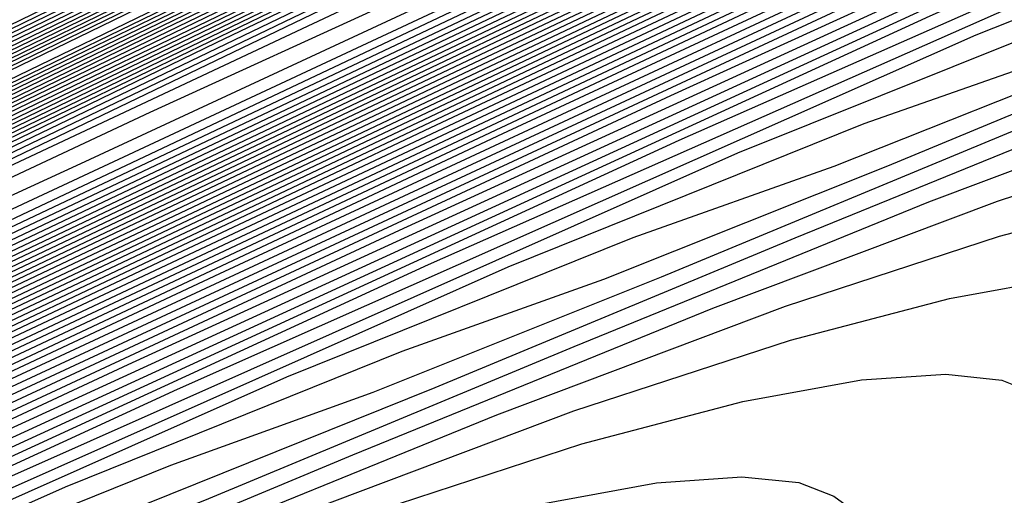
# Model space of a CAD drawing. Extents: x 3249832 to 3255657, y 13789405 to 13793316.
# Tile 497 of 656: x 3254740.59 to 3254744.72, y 13790597.95 to 13790599.95. Entities that reach past the tile are written whole.
import ezdxf

# ---------------------------------------------------------------- set-up
doc = ezdxf.new("R2010")
doc.units = 0
doc.header["$LTSCALE"] = 100
doc.header["$MEASUREMENT"] = 0
for name, color, linetype in [('GRATIO_CON', 10, 'CONTINUOUS'), ('GRATIO_ICON', 7, 'CONTINUOUS'), ('TARGETS_EAST', 7, 'CONTINUOUS')]:
    doc.layers.add(name, color=color, linetype=linetype)

# ---------------------------------------------------------------- blocks, each defined once
blk = doc.blocks.new('Gratio_032316_contours')
at = {"layer": 'GRATIO_CON', "color": 1, "linetype": 'Continuous', "flags": 128}
for points in [[(3254642.139, 13790551.7053), (3254660.6124, 13790560.6687), (3254682.3072, 13790571.2723), (3254700.7352, 13790580.305), (3254711.0317, 13790585.3564), (3254714.825, 13790587.2199), (3254715.3665, 13790587.4896), (3254715.3659, 13790587.4937), (3254715.3657, 13790587.4969), (3254715.3666, 13790587.4975), (3254715.9081, 13790587.7572), (3254719.6861, 13790589.589), (3254729.9352, 13790594.5687), (3254748.2689, 13790603.4881), (3254769.8147, 13790614.0012), (3254788.079, 13790622.9777)], [(3254643.9573, 13790552.6097), (3254661.9705, 13790561.3498), (3254683.1246, 13790571.6892), (3254701.0934, 13790580.4969), (3254711.1333, 13790585.4226), (3254714.8321, 13790587.2398), (3254715.3601, 13790587.5029), (3254715.3596, 13790587.5069), (3254715.3595, 13790587.5098), (3254715.3603, 13790587.5104), (3254715.8805, 13790587.7597), (3254719.5093, 13790589.5191), (3254729.3537, 13790594.3022), (3254746.9632, 13790602.8693), (3254767.6581, 13790612.9672), (3254785.2011, 13790621.5892)], [(3254645.7757, 13790553.5142), (3254663.3285, 13790562.0309), (3254683.9419, 13790572.1067), (3254701.4513, 13790580.6909), (3254711.2342, 13790585.4933), (3254714.8385, 13790587.2659), (3254715.3542, 13790587.5212), (3254715.853, 13790587.7617), (3254719.3325, 13790589.4492), (3254728.7721, 13790594.0356), (3254745.6576, 13790602.2505), (3254765.5015, 13790611.9331), (3254782.3232, 13790620.2006)], [(3254647.5941, 13790554.4186), (3254664.6865, 13790562.712), (3254684.7593, 13790572.5235), (3254701.8095, 13790580.8826), (3254711.336, 13790585.5591), (3254714.8458, 13790587.2852), (3254715.348, 13790587.5339), (3254715.8254, 13790587.7641), (3254719.1557, 13790589.3793), (3254728.1905, 13790593.7691), (3254744.3519, 13790601.6317), (3254763.3449, 13790610.8991), (3254779.4453, 13790618.8121)], [(3254651.2308, 13790556.2274), (3254667.4026, 13790564.0741), (3254686.3942, 13790573.3572), (3254702.526, 13790581.266), (3254711.5395, 13790585.6907), (3254714.8603, 13790587.3239), (3254715.3355, 13790587.5594), (3254715.7702, 13790587.7691), (3254718.8022, 13790589.2396), (3254727.0274, 13790593.236), (3254741.7406, 13790600.3941), (3254759.0318, 13790608.8311), (3254773.6894, 13790616.035)], [(3254653.0492, 13790557.1319), (3254668.7606, 13790564.7552), (3254687.2116, 13790573.774), (3254702.8843, 13790581.4577), (3254711.6412, 13790585.7564), (3254714.8676, 13790587.3433), (3254715.3293, 13790587.5721), (3254715.7426, 13790587.7716), (3254718.6254, 13790589.1697), (3254726.4458, 13790592.9695), (3254740.435, 13790599.7753), (3254756.8752, 13790607.7971), (3254770.8115, 13790614.6465), (3254778.5294, 13790618.5309)], [(3254646.2517, 13790553.9528), (3254654.8675, 13790558.0363), (3254670.1186, 13790565.4362), (3254688.0291, 13790574.1908), (3254703.2426, 13790581.6494), (3254711.743, 13790585.8222), (3254714.8749, 13790587.3627), (3254715.3231, 13790587.5848), (3254715.7151, 13790587.774), (3254718.4486, 13790589.0998), (3254725.8643, 13790592.703), (3254739.1294, 13790599.1565), (3254754.7186, 13790606.7631), (3254767.9336, 13790613.258), (3254775.252, 13790616.9413)], [(3254648.3232, 13790554.9771), (3254656.6859, 13790558.9407), (3254671.4766, 13790566.1173), (3254688.8465, 13790574.6076), (3254703.6008, 13790581.8411), (3254711.8447, 13790585.888), (3254714.8821, 13790587.382), (3254715.3169, 13790587.5976), (3254715.6875, 13790587.7765), (3254718.2718, 13790589.03), (3254725.2827, 13790592.4364), (3254737.8237, 13790598.5377), (3254752.562, 13790605.7291), (3254765.0557, 13790611.8694), (3254771.9746, 13790615.3518)], [(3254652.466, 13790557.0257), (3254660.3226, 13790560.7496), (3254674.1927, 13790567.4794), (3254690.4813, 13790575.4413), (3254704.3173, 13790582.2246), (3254712.0482, 13790586.0196), (3254714.8967, 13790587.4207), (3254715.3044, 13790587.623), (3254715.6323, 13790587.7815), (3254717.9183, 13790588.8903), (3254724.1196, 13790591.9033), (3254735.2124, 13790597.3001), (3254748.2489, 13790603.6611), (3254759.2998, 13790609.0924), (3254765.4198, 13790612.1726), (3254767.5973, 13790613.3706), (3254767.8046, 13790613.628), (3254767.8447, 13790613.807), (3254768.8446, 13790614.4523), (3254771.7623, 13790616.0293)], [(3254651.241, 13790556.5836), (3254654.5375, 13790558.0501), (3254662.141, 13790561.654), (3254675.5507, 13790568.1605), (3254691.2988, 13790575.8581), (3254704.6756, 13790582.4163), (3254712.1499, 13790586.0854), (3254714.904, 13790587.4401), (3254715.2982, 13790587.6357), (3254715.6047, 13790587.7839), (3254717.7415, 13790588.8204), (3254723.538, 13790591.6368), (3254733.9068, 13790596.6813), (3254746.0923, 13790602.627), (3254756.4219, 13790607.7038), (3254762.1424, 13790610.583), (3254764.1778, 13790611.7028), (3254764.3715, 13790611.9434), (3254764.4337, 13790612.1232), (3254765.5415, 13790612.8137), (3254768.7386, 13790614.5249), (3254774.566, 13790617.5186)]]:
    blk.add_lwpolyline(points, dxfattribs=at)
at = {"layer": 'GRATIO_CON', "color": 5, "linetype": 'Continuous', "flags": 128}
for points in [[(3254645.4599, 13790553.036), (3254663.069, 13790561.7623), (3254683.7862, 13790571.9554), (3254701.3959, 13790580.5965), (3254711.2365, 13790585.4241), (3254714.8618, 13790587.205), (3254715.3792, 13790587.4629), (3254715.3785, 13790587.4674), (3254715.3782, 13790587.4709), (3254715.379, 13790587.4719), (3254715.9133, 13790587.7279), (3254719.64, 13790589.5343), (3254729.7495, 13790594.4457), (3254747.8375, 13790603.2357), (3254769.1201, 13790613.5531), (3254787.2186, 13790622.2657)], [(3254649.9599, 13790555.2348), (3254666.4373, 13790563.4004), (3254685.823, 13790572.9383), (3254702.301, 13790581.0241), (3254711.5092, 13790585.5415), (3254714.9015, 13790587.208), (3254715.3856, 13790587.4496), (3254715.3848, 13790587.4542), (3254715.3844, 13790587.458), (3254715.3852, 13790587.4591), (3254715.9013, 13790587.7061), (3254719.4996, 13790589.4499), (3254729.2606, 13790594.1916), (3254746.7248, 13790602.6782), (3254767.2733, 13790612.6396), (3254784.7474, 13790621.0516)], [(3254645.8078, 13790553.0477), (3254654.4599, 13790557.4337), (3254669.8056, 13790565.0385), (3254687.8597, 13790573.9222), (3254703.2055, 13790581.4548), (3254711.7805, 13790585.6657), (3254714.9395, 13790587.2206), (3254715.3915, 13790587.4448), (3254715.8892, 13790587.6839), (3254719.3592, 13790589.3654), (3254728.7717, 13790593.9374), (3254745.612, 13790602.1206), (3254765.4264, 13790611.7261), (3254782.2763, 13790619.8376)], [(3254650.9146, 13790555.5543), (3254658.9599, 13790559.6325), (3254673.1739, 13790566.6765), (3254689.8966, 13790574.9051), (3254704.1107, 13790581.8824), (3254712.0533, 13790585.783), (3254714.9794, 13790587.2235), (3254715.3982, 13790587.4313), (3254715.8776, 13790587.6614), (3254719.2191, 13790589.2805), (3254728.2829, 13790593.683), (3254744.4993, 13790601.563), (3254763.5796, 13790610.8126), (3254779.8051, 13790618.6235)], [(3254649.0895, 13790554.2614), (3254654.3182, 13790556.9458), (3254657.5919, 13790558.6919), (3254661.1283, 13790560.5677), (3254667.9599, 13790564.0302), (3254679.9106, 13790569.9526), (3254693.9704, 13790576.8709), (3254705.921, 13790582.737), (3254712.5988, 13790586.0165), (3254715.0585, 13790587.2285), (3254715.4093, 13790587.4057), (3254715.4091, 13790587.4086), (3254715.4097, 13790587.4091), (3254715.4114, 13790587.4072), (3254715.8544, 13790587.617), (3254718.939, 13790589.1106), (3254727.3053, 13790593.1741), (3254742.2739, 13790600.4477), (3254759.8859, 13790608.9855), (3254774.8628, 13790616.1954)], [(3254652.9316, 13790556.1611), (3254659.0279, 13790559.2737), (3254662.7531, 13790561.2358), (3254666.2352, 13790563.0744), (3254672.4599, 13790566.2291), (3254683.2789, 13790571.5906), (3254696.0073, 13790577.8537), (3254706.8262, 13790583.1644), (3254712.8717, 13790586.1333), (3254715.0984, 13790587.2306), (3254715.416, 13790587.3911), (3254715.416, 13790587.3939), (3254715.4167, 13790587.3946), (3254715.4184, 13790587.393), (3254715.843, 13790587.5942), (3254718.799, 13790589.0255), (3254726.8166, 13790592.9197), (3254741.1612, 13790599.8901), (3254758.039, 13790608.072), (3254772.3917, 13790614.9813)], [(3254648.5889, 13790553.912), (3254656.7738, 13790558.0608), (3254663.7375, 13790561.6017), (3254667.9142, 13790563.7796), (3254671.342, 13790565.581), (3254676.9599, 13790568.4279), (3254686.6472, 13790573.2286), (3254698.0442, 13790578.8366), (3254707.7315, 13790583.5918), (3254713.1445, 13790586.2502), (3254715.1383, 13790587.2327), (3254715.4228, 13790587.3765), (3254715.4229, 13790587.3793), (3254715.4236, 13790587.3802), (3254715.4253, 13790587.3788), (3254715.8315, 13790587.5713), (3254718.659, 13790588.9404), (3254726.3278, 13790592.6653), (3254740.0485, 13790599.3324), (3254756.1922, 13790607.1585), (3254769.9205, 13790613.7673), (3254777.6832, 13790617.4194)], [(3254651.4104, 13790555.3035), (3254660.616, 13790559.9605), (3254668.4472, 13790563.9297), (3254673.0754, 13790566.3235), (3254676.4489, 13790568.0877), (3254681.4599, 13790570.6267), (3254690.0155, 13790574.8666), (3254700.0811, 13790579.8195), (3254708.6367, 13790584.0191), (3254713.4173, 13790586.367), (3254715.1783, 13790587.2348), (3254715.4296, 13790587.362), (3254715.4297, 13790587.3647), (3254715.4306, 13790587.3657), (3254715.4323, 13790587.3646), (3254715.8201, 13790587.5485), (3254718.5189, 13790588.8554), (3254725.8391, 13790592.4108), (3254738.9357, 13790598.7748), (3254754.3453, 13790606.2449), (3254767.4494, 13790612.5532), (3254774.8722, 13790616.0455)], [(3254647.5106, 13790553.2224), (3254657.0534, 13790558.0863), (3254668.3003, 13790563.7598), (3254677.8665, 13790568.5857), (3254683.3978, 13790571.4112), (3254686.6626, 13790573.101), (3254690.46, 13790575.0244), (3254696.7522, 13790578.1426), (3254704.1549, 13790581.7852), (3254710.4471, 13790584.8739), (3254713.963, 13790586.6006), (3254715.2582, 13790587.2389), (3254715.4431, 13790587.3328), (3254715.4435, 13790587.3354), (3254715.4445, 13790587.3367), (3254715.4462, 13790587.3361), (3254715.7971, 13790587.5028), (3254718.2389, 13790588.6852), (3254724.8615, 13790591.9019), (3254736.7103, 13790597.6595), (3254750.6516, 13790604.4179), (3254762.5071, 13790610.1251), (3254769.2501, 13790613.2977), (3254772.4608, 13790614.7267)], [(3254691.7695, 13790575.6077), (3254694.96, 13790577.2233), (3254700.1205, 13790579.7806), (3254706.1918, 13790582.7681), (3254711.3523, 13790585.3012), (3254714.2359, 13790586.7174), (3254715.2981, 13790587.241), (3254715.4499, 13790587.3183), (3254715.4504, 13790587.3208), (3254715.4515, 13790587.3223), (3254715.4532, 13790587.3219), (3254715.7857, 13790587.4799), (3254718.0989, 13790588.6002), (3254724.3728, 13790591.6475), (3254735.5976, 13790597.1019), (3254748.8048, 13790603.5044), (3254760.036, 13790608.911), (3254766.439, 13790611.9238), (3254769.587, 13790613.3281), (3254772.1591, 13790614.4553)], [(3254687.2858, 13790573.2417), (3254693.7202, 13790576.4989), (3254696.8763, 13790578.1144), (3254699.46, 13790579.4221), (3254703.4888, 13790581.4187), (3254708.2287, 13790583.751), (3254712.2575, 13790585.7286), (3254714.5087, 13790586.8342), (3254715.338, 13790587.2431), (3254715.4567, 13790587.3037), (3254715.4573, 13790587.3062), (3254715.4584, 13790587.3078), (3254715.4602, 13790587.3077), (3254715.7742, 13790587.4571), (3254717.9589, 13790588.5151), (3254723.884, 13790591.393), (3254734.4849, 13790596.5443), (3254746.9579, 13790602.5908), (3254757.5648, 13790607.6969), (3254763.628, 13790610.5499), (3254766.7132, 13790611.9296), (3254769.4468, 13790613.139), (3254773.8018, 13790615.1582)], [(3254691.9954, 13790575.5697), (3254698.8813, 13790579.0427), (3254701.9832, 13790580.621), (3254703.96, 13790581.621), (3254706.8571, 13790583.0567), (3254710.2655, 13790584.7338), (3254713.1627, 13790586.1559), (3254714.7816, 13790586.951), (3254715.378, 13790587.2452), (3254715.4634, 13790587.2891), (3254715.4641, 13790587.2915), (3254715.4654, 13790587.2933), (3254715.4671, 13790587.2935), (3254715.7628, 13790587.4342), (3254717.8189, 13790588.43), (3254723.3953, 13790591.1386), (3254733.3722, 13790595.9866), (3254745.1111, 13790601.6773), (3254755.0937, 13790606.4829), (3254760.817, 13790609.176), (3254763.8393, 13790610.531), (3254766.7345, 13790611.8227), (3254771.4153, 13790614)], [(3254687.5111, 13790573.2582), (3254701.4147, 13790580.2257), (3254709.2037, 13790584.1304), (3254712.1969, 13790585.6344), (3254712.96, 13790586.0188), (3254713.5937, 13790586.3332), (3254714.3394, 13790586.7008), (3254714.9737, 13790587.0132), (3254715.3288, 13790587.1891), (3254715.4606, 13790587.2552), (3254715.4811, 13790587.2651), (3254715.7399, 13790587.3885), (3254717.5388, 13790588.2599), (3254722.4177, 13790590.6297), (3254731.1468, 13790594.8713), (3254741.4174, 13790599.8502), (3254750.1514, 13790604.0547), (3254755.1949, 13790606.4282), (3254758.0917, 13790607.7338), (3254761.31, 13790609.19), (3254766.6422, 13790611.6836), (3254773.1773, 13790614.7751)], [(3254650.9017, 13790554.6653), (3254658.8371, 13790558.7771), (3254673.0892, 13790565.9887), (3254689.8746, 13790574.4203), (3254704.1484, 13790581.5711), (3254712.1263, 13790585.5666), (3254715.0665, 13790587.04), (3254715.4881, 13790587.251), (3254715.7284, 13790587.3657), (3254717.3988, 13790588.1749), (3254721.929, 13790590.3752), (3254730.0341, 13790594.3137), (3254739.5705, 13790598.9367), (3254747.6802, 13790602.8407), (3254752.3838, 13790605.0543), (3254755.2179, 13790606.3353), (3254758.5977, 13790607.8737), (3254764.2556, 13790610.5253), (3254771.1907, 13790613.8082)], [(3254652.1037, 13790555.2502), (3254659.8925, 13790559.2859), (3254673.8812, 13790566.3638), (3254690.3563, 13790574.639), (3254704.3657, 13790581.6567), (3254712.195, 13790585.5772), (3254715.0794, 13790587.0229), (3254715.4916, 13790587.2315), (3254715.4923, 13790587.2341), (3254715.4936, 13790587.2363), (3254715.4952, 13790587.2371), (3254715.717, 13790587.343), (3254717.2588, 13790588.0898), (3254721.4402, 13790590.1208), (3254728.9214, 13790593.7561), (3254737.7237, 13790598.0232), (3254745.2091, 13790601.6266), (3254749.5728, 13790603.6804), (3254752.344, 13790604.9367), (3254755.8855, 13790606.5574), (3254761.8691, 13790609.3671), (3254769.2041, 13790612.8413), (3254776.1088, 13790616.118)], [(3254650.5295, 13790554.2765), (3254653.3056, 13790555.8352), (3254660.9478, 13790559.7949), (3254674.6731, 13790566.7396), (3254690.838, 13790574.8591), (3254704.5835, 13790581.7451), (3254712.2651, 13790585.5926), (3254715.0949, 13790587.012), (3254715.4992, 13790587.2173), (3254715.4997, 13790587.2202), (3254715.5008, 13790587.2224), (3254715.5022, 13790587.2231), (3254715.7056, 13790587.3202), (3254717.1188, 13790588.0047), (3254720.9515, 13790589.8664), (3254727.8087, 13790593.1984), (3254735.8769, 13790597.1097), (3254742.7379, 13790600.4126), (3254746.7617, 13790602.3065), (3254749.4702, 13790603.5381), (3254753.1732, 13790605.2411), (3254759.4825, 13790608.2089), (3254767.2174, 13790611.8744), (3254774.4989, 13790615.3301)], [(3254653.0399, 13790555.5064), (3254655.7096, 13790557.0052), (3254663.0585, 13790560.8129), (3254676.257, 13790567.4911), (3254691.8012, 13790575.2992), (3254705.0188, 13790581.9215), (3254712.405, 13790585.6223), (3254715.1255, 13790586.9884), (3254715.5137, 13790587.187), (3254715.5139, 13790587.1907), (3254715.5149, 13790587.1935), (3254715.5162, 13790587.1948), (3254715.6827, 13790587.2745), (3254716.8387, 13790587.8346), (3254719.9739, 13790589.3575), (3254725.5832, 13790592.0832), (3254732.1832, 13790595.2826), (3254737.7956, 13790597.9844), (3254741.1396, 13790599.5586), (3254743.7225, 13790600.741), (3254747.7487, 13790602.6085), (3254754.7095, 13790605.8925), (3254763.2441, 13790609.9406), (3254771.2789, 13790613.7544)], [(3254692.2829, 13790575.5193), (3254705.2366, 13790582.0098), (3254712.4751, 13790585.6374), (3254715.1409, 13790586.9771), (3254715.5211, 13790587.1724), (3254715.5211, 13790587.1764), (3254715.522, 13790587.1793), (3254715.5233, 13790587.1807), (3254715.6712, 13790587.2517), (3254716.6987, 13790587.7496), (3254719.4852, 13790589.103), (3254724.4705, 13790591.5255), (3254730.3363, 13790594.3691), (3254735.3245, 13790596.7704), (3254738.3286, 13790598.1847), (3254740.8487, 13790599.3424), (3254745.0364, 13790601.2922), (3254752.3229, 13790604.7343), (3254761.2575, 13790608.9736), (3254769.6689, 13790612.9665), (3254775.8378, 13790615.8811)], [(3254677.8408, 13790568.2426), (3254692.7645, 13790575.7394), (3254705.4543, 13790582.0981), (3254712.5451, 13790585.6526), (3254715.1564, 13790586.9658), (3254715.5285, 13790587.1578), (3254715.5284, 13790587.1621), (3254715.5291, 13790587.1652), (3254715.5303, 13790587.1667), (3254715.6598, 13790587.2289), (3254716.5587, 13790587.6645), (3254718.9964, 13790588.8486), (3254723.3578, 13790590.9679), (3254728.4895, 13790593.4556), (3254732.8533, 13790595.5563), (3254735.5176, 13790596.8108), (3254737.9749, 13790597.9438), (3254742.3242, 13790599.9759), (3254749.9364, 13790603.5761), (3254759.2708, 13790608.0067), (3254768.0589, 13790612.1786), (3254774.5039, 13790615.224)], [(3254678.6327, 13790568.6184), (3254693.2462, 13790575.9595), (3254705.672, 13790582.1864), (3254712.6152, 13790585.6677), (3254715.1718, 13790586.9544), (3254715.5359, 13790587.1432), (3254715.5356, 13790587.1479), (3254715.5363, 13790587.151), (3254715.5373, 13790587.1526), (3254715.6484, 13790587.2061), (3254716.4187, 13790587.5794), (3254718.5077, 13790588.5941), (3254722.2451, 13790590.4102), (3254726.6426, 13790592.542), (3254730.3822, 13790594.3422), (3254732.7065, 13790595.4369), (3254735.101, 13790596.5452), (3254739.6119, 13790598.6596), (3254747.5498, 13790602.4179), (3254757.2842, 13790607.0398), (3254766.4489, 13790611.3907), (3254773.17, 13790614.5669)], [(3254680.2165, 13790569.3699), (3254694.2095, 13790576.3997), (3254706.1075, 13790582.363), (3254712.7553, 13790585.698), (3254715.2027, 13790586.9318), (3254715.5507, 13790587.114), (3254715.5501, 13790587.1193), (3254715.5505, 13790587.1228), (3254715.5514, 13790587.1245), (3254715.6255, 13790587.1605), (3254716.1386, 13790587.4093), (3254717.5302, 13790588.0852), (3254720.0197, 13790589.295), (3254722.9489, 13790590.715), (3254725.4399, 13790591.9141), (3254727.0844, 13790592.6891), (3254729.3534, 13790593.7481), (3254734.1874, 13790596.027), (3254742.7767, 13790600.1014), (3254753.3109, 13790605.106), (3254763.2289, 13790609.8149), (3254770.5022, 13790613.2526), (3254775.2309, 13790615.445)], [(3254681.0084, 13790569.7457), (3254694.6911, 13790576.6198), (3254706.3252, 13790582.4514), (3254712.8253, 13790585.7131), (3254715.2181, 13790586.9205), (3254715.5581, 13790587.0994), (3254715.5573, 13790587.105), (3254715.5577, 13790587.1086), (3254715.5585, 13790587.1105), (3254715.614, 13790587.1377), (3254715.9986, 13790587.3243), (3254717.0414, 13790587.8308), (3254718.907, 13790588.7373), (3254721.1021, 13790589.8014), (3254722.9687, 13790590.7), (3254724.2734, 13790591.3152), (3254726.4795, 13790592.3495), (3254731.4751, 13790594.7106), (3254740.3902, 13790598.9432), (3254751.3242, 13790604.1391), (3254761.6189, 13790609.027), (3254769.1683, 13790612.5955), (3254774.0756, 13790614.8726)], [(3254681.8003, 13790570.1215), (3254695.1728, 13790576.8399), (3254706.5429, 13790582.5397), (3254712.8954, 13790585.7283), (3254715.2336, 13790586.9092), (3254715.5655, 13790587.0848), (3254715.5646, 13790587.0908), (3254715.5648, 13790587.0945), (3254715.5655, 13790587.0964), (3254715.6026, 13790587.1149), (3254715.8586, 13790587.2392), (3254716.5526, 13790587.5763), (3254717.7943, 13790588.1797), (3254719.2552, 13790588.8879), (3254720.4976, 13790589.486), (3254721.4623, 13790589.9413), (3254723.6057, 13790590.9509), (3254728.7628, 13790593.3943), (3254738.0036, 13790597.785), (3254749.3376, 13790603.1722), (3254760.0089, 13790608.2391), (3254767.8344, 13790611.9384), (3254772.9202, 13790614.3002)], [(3254682.5923, 13790570.4972), (3254695.6546, 13790577.0593), (3254706.7614, 13790582.6258), (3254712.967, 13790585.7384), (3254715.2513, 13790586.8898), (3254715.5753, 13790587.0598), (3254715.5732, 13790587.0655), (3254715.5718, 13790587.0702), (3254715.5712, 13790587.0742), (3254715.5713, 13790587.0777), (3254715.5719, 13790587.0805), (3254715.5725, 13790587.0824), (3254715.5912, 13790587.0921), (3254715.7186, 13790587.1542), (3254716.0639, 13790587.3219), (3254716.6816, 13790587.6221), (3254717.4084, 13790587.9744), (3254718.0264, 13790588.2719), (3254718.6513, 13790588.5674), (3254720.7319, 13790589.5523), (3254726.0506, 13790592.078), (3254735.6171, 13790596.6268), (3254747.3509, 13790602.2053)], [(3254684.1761, 13790571.2487), (3254696.618, 13790577.4994), (3254707.1969, 13790582.802), (3254713.1074, 13790585.7679), (3254715.2826, 13790586.8659), (3254715.5906, 13790587.0293), (3254715.5881, 13790587.0358), (3254715.5865, 13790587.0411), (3254715.5857, 13790587.0455), (3254715.5857, 13790587.0491), (3254715.5862, 13790587.0517), (3254715.5868, 13790587.0533), (3254715.8668, 13790587.1867), (3254717.823, 13790588.1171), (3254723.1317, 13790590.6428), (3254732.719, 13790595.2041), (3254744.5101, 13790600.8106), (3254755.6802, 13790606.114), (3254763.9812, 13790610.0377), (3254769.4727, 13790612.5918), (3254772.7913, 13790614.058)], [(3254684.968, 13790571.6245), (3254697.0997, 13790577.7194), (3254707.4147, 13790582.8902), (3254713.1775, 13790585.7827), (3254715.2982, 13790586.854), (3254715.5983, 13790587.014), (3254715.5956, 13790587.0209), (3254715.5938, 13790587.0266), (3254715.5929, 13790587.0311), (3254715.5928, 13790587.0347), (3254715.5933, 13790587.0371), (3254715.5941, 13790587.0382), (3254715.8655, 13790587.1668), (3254717.7598, 13790588.067), (3254722.9002, 13790590.5119), (3254732.1888, 13790594.9308), (3254743.6448, 13790600.3775), (3254754.5666, 13790605.5623), (3254762.7944, 13790609.4506), (3254768.3357, 13790612.0281), (3254771.74, 13790613.536)], [(3254685.7599, 13790572.0002), (3254697.5813, 13790577.9395), (3254707.6325, 13790582.9783), (3254713.2477, 13790585.7974), (3254715.3139, 13790586.8421), (3254715.6059, 13790586.9987), (3254715.6031, 13790587.0061), (3254715.6012, 13790587.0121), (3254715.6002, 13790587.0168), (3254715.6, 13790587.0202), (3254715.6005, 13790587.0224), (3254715.6014, 13790587.0231), (3254715.8641, 13790587.1469), (3254717.6967, 13790588.0169), (3254722.6687, 13790590.3811), (3254731.6586, 13790594.6574), (3254742.7795, 13790599.9444), (3254753.4529, 13790605.0106), (3254761.6075, 13790608.8634), (3254767.1987, 13790611.4645), (3254770.6888, 13790613.014), (3254772.5688, 13790613.737)], [(3254686.5518, 13790572.376), (3254698.063, 13790578.1595), (3254707.8503, 13790583.0665), (3254713.3179, 13790585.8122), (3254715.3295, 13790586.8301), (3254715.6136, 13790586.9834), (3254715.6106, 13790586.9912), (3254715.6085, 13790586.9975), (3254715.6074, 13790587.0024), (3254715.6072, 13790587.0058), (3254715.6076, 13790587.0078), (3254715.6086, 13790587.008), (3254715.8627, 13790587.127), (3254717.6335, 13790587.9669), (3254722.4373, 13790590.2503), (3254731.1285, 13790594.3841), (3254741.9141, 13790599.5112), (3254752.3392, 13790604.4589), (3254760.4207, 13790608.2763), (3254766.0618, 13790610.9008), (3254769.6376, 13790612.4919), (3254771.5699, 13790613.2422)], [(3254688.1357, 13790573.1275), (3254699.0263, 13790578.5996), (3254708.2858, 13790583.2427), (3254713.4583, 13790585.8417), (3254715.3608, 13790586.8063), (3254715.6289, 13790586.9528), (3254715.6255, 13790586.9616), (3254715.6232, 13790586.9685), (3254715.6219, 13790586.9736), (3254715.6215, 13790586.977), (3254715.6219, 13790586.9785), (3254715.6231, 13790586.9779), (3254715.86, 13790587.0872), (3254717.5072, 13790587.8667), (3254721.9744, 13790589.9887), (3254730.0682, 13790593.8374), (3254740.1834, 13790598.645), (3254750.1119, 13790603.3555)], [(3254688.9276, 13790573.5033), (3254699.508, 13790578.8196), (3254708.5036, 13790583.3309), (3254713.5284, 13790585.8564), (3254715.3764, 13790586.7943), (3254715.6366, 13790586.9375), (3254715.633, 13790586.9467), (3254715.6306, 13790586.954), (3254715.6292, 13790586.9593), (3254715.6287, 13790586.9626), (3254715.6291, 13790586.9638), (3254715.6304, 13790586.9628), (3254715.8586, 13790587.0673), (3254717.444, 13790587.8166), (3254721.7429, 13790589.8578), (3254729.538, 13790593.5641), (3254739.3181, 13790598.2119), (3254748.9983, 13790602.8038)], [(3254689.7195, 13790573.8791), (3254699.9897, 13790579.0397), (3254708.7214, 13790583.419), (3254713.5986, 13790585.8712), (3254715.392, 13790586.7824), (3254715.6442, 13790586.9223), (3254715.6405, 13790586.9319), (3254715.638, 13790586.9394), (3254715.6364, 13790586.9449), (3254715.6358, 13790586.9482), (3254715.6363, 13790586.9492), (3254715.6377, 13790586.9477), (3254715.8573, 13790587.0474), (3254717.3809, 13790587.7665), (3254721.5114, 13790589.727), (3254729.0078, 13790593.2907), (3254738.4527, 13790597.7787), (3254747.8846, 13790602.2521)], [(3254690.5114, 13790574.2548), (3254700.4713, 13790579.2597), (3254708.9392, 13790583.5072), (3254713.6688, 13790585.8859), (3254715.4077, 13790586.7705), (3254715.6519, 13790586.907), (3254715.648, 13790586.917), (3254715.6453, 13790586.9249), (3254715.6437, 13790586.9305), (3254715.643, 13790586.9338), (3254715.6434, 13790586.9345), (3254715.6449, 13790586.9327), (3254715.8559, 13790587.0275), (3254717.3177, 13790587.7164), (3254721.28, 13790589.5962), (3254728.4777, 13790593.0174), (3254737.5874, 13790597.3456), (3254746.7709, 13790601.7004)], [(3254692.0952, 13790575.0064), (3254701.4347, 13790579.6998), (3254709.3748, 13790583.6834), (3254713.8091, 13790585.9154), (3254715.439, 13790586.7467), (3254715.6673, 13790586.8766), (3254715.6632, 13790586.8877), (3254715.661, 13790586.8953), (3254715.6608, 13790586.8982), (3254715.8536, 13790586.9865), (3254717.1914, 13790587.6161), (3254720.817, 13790589.3346), (3254727.4174, 13790592.4707), (3254735.8567, 13790596.4794), (3254744.5436, 13790600.597), (3254752.1128, 13790604.1664)], [(3254685.2199, 13790571.5024), (3254692.8871, 13790575.3821), (3254701.9163, 13790579.9198), (3254709.5925, 13790583.7716), (3254713.8793, 13790585.9301), (3254715.4546, 13790586.7347), (3254715.6749, 13790586.8612), (3254715.6706, 13790586.8725), (3254715.6682, 13790586.8802), (3254715.6682, 13790586.8829), (3254715.8522, 13790586.9665), (3254717.1283, 13790587.566), (3254720.5856, 13790589.2037), (3254726.8872, 13790592.1973), (3254734.9913, 13790596.0463), (3254743.4299, 13790600.0453), (3254750.9259, 13790603.5792)], [(3254686.2753, 13790572.0114), (3254693.679, 13790575.7579), (3254702.398, 13790580.1398), (3254709.8103, 13790583.8597), (3254713.9495, 13790585.9449), (3254715.4703, 13790586.7228), (3254715.6826, 13790586.8457), (3254715.6781, 13790586.8572), (3254715.6757, 13790586.8649), (3254715.6756, 13790586.8673), (3254715.851, 13790586.9463), (3254717.0652, 13790587.5158), (3254720.3542, 13790589.0728), (3254726.3571, 13790591.924), (3254734.126, 13790595.6131), (3254742.3163, 13790599.4936), (3254749.7391, 13790602.9921)], [(3254687.3306, 13790572.5204), (3254694.471, 13790576.1337), (3254702.8797, 13790580.3599), (3254710.0281, 13790583.9478), (3254714.0197, 13790585.9596), (3254715.486, 13790586.7106), (3254715.6904, 13790586.8298), (3254715.6861, 13790586.841), (3254715.6838, 13790586.8481), (3254715.6839, 13790586.8501), (3254715.8505, 13790586.9246), (3254717.0026, 13790587.4646), (3254720.1229, 13790588.9415), (3254725.827, 13790591.6505), (3254733.2607, 13790595.18), (3254741.2026, 13790598.9419), (3254748.5522, 13790602.4049)], [(3254689.4412, 13790573.5385), (3254696.0548, 13790576.8852), (3254703.843, 13790580.8), (3254710.4637, 13790584.1241), (3254714.1601, 13790585.9891), (3254715.5173, 13790586.6864), (3254715.7061, 13790586.798), (3254715.7019, 13790586.8086), (3254715.7, 13790586.8146), (3254715.7004, 13790586.8156), (3254715.8494, 13790586.8813), (3254716.8773, 13790587.3622), (3254719.6605, 13790588.6789), (3254724.7668, 13790591.1035), (3254731.53, 13790594.3137), (3254738.9753, 13790597.8385), (3254746.1785, 13790601.2307)], [(3254690.4965, 13790574.0475), (3254696.8467, 13790577.2609), (3254704.3247, 13790581.02), (3254710.6814, 13790584.2123), (3254714.2303, 13790586.0038), (3254715.533, 13790586.6743), (3254715.714, 13790586.7821), (3254715.7099, 13790586.7923), (3254715.7081, 13790586.7978), (3254715.7087, 13790586.7983), (3254715.8489, 13790586.8596), (3254716.8147, 13790587.311), (3254719.4293, 13790588.5476), (3254724.2367, 13790590.83), (3254730.6646, 13790593.8806), (3254737.8616, 13790597.2868), (3254744.9917, 13790600.6435)], [(3254691.5518, 13790574.5565), (3254697.6386, 13790577.6367), (3254704.8063, 13790581.24), (3254710.8992, 13790584.3004), (3254714.3004, 13790586.0185), (3254715.5487, 13790586.6622), (3254715.7218, 13790586.7662), (3254715.7178, 13790586.7761), (3254715.7162, 13790586.781), (3254715.7169, 13790586.7811), (3254715.8483, 13790586.838), (3254716.752, 13790587.2598), (3254719.198, 13790588.4163), (3254723.7066, 13790590.5565), (3254729.7993, 13790593.4474), (3254736.7479, 13790596.7351), (3254743.8048, 13790600.0564), (3254750.1441, 13790603.0095)], [(3254692.6071, 13790575.0655), (3254698.4305, 13790578.0125), (3254705.288, 13790581.4601), (3254711.117, 13790584.3885), (3254714.3706, 13790586.0332), (3254715.5644, 13790586.6501), (3254715.7297, 13790586.7503), (3254715.7257, 13790586.7599), (3254715.7243, 13790586.7643), (3254715.7252, 13790586.7639), (3254715.8478, 13790586.8163), (3254716.6894, 13790587.2086), (3254718.9668, 13790588.2849), (3254723.1765, 13790590.283), (3254728.934, 13790593.0143), (3254735.6343, 13790596.1835), (3254742.618, 13790599.4693), (3254749.0072, 13790602.4459)], [(3254691.7685, 13790574.5555), (3254694.7177, 13790576.0836), (3254700.0143, 13790578.764), (3254706.2512, 13790581.9005), (3254711.5522, 13790584.5659), (3254714.5103, 13790586.065), (3254715.5954, 13790586.6284), (3254715.7466, 13790586.7184), (3254715.8482, 13790586.7698), (3254716.5643, 13790587.1058), (3254718.5044, 13790588.0223), (3254722.1163, 13790589.7361), (3254727.2033, 13790592.148), (3254733.407, 13790595.0801), (3254740.2443, 13790598.295), (3254746.7332, 13790601.3185)], [(3254691.9524, 13790574.5689), (3254692.9705, 13790575.1405), (3254695.773, 13790576.5926), (3254700.8063, 13790579.1398), (3254706.7329, 13790582.1204), (3254711.7701, 13790584.6536), (3254714.5808, 13790586.0787), (3254715.6116, 13790586.6148), (3254715.755, 13790586.7009), (3254715.8477, 13790586.748), (3254716.5017, 13790587.0546), (3254718.2731, 13790587.891), (3254721.5863, 13790589.4626), (3254726.338, 13790591.7148), (3254732.2933, 13790594.5284), (3254739.0575, 13790597.7078), (3254745.5962, 13790600.7549)], [(3254692.5832, 13790574.7153), (3254693.0422, 13790574.9924), (3254693.0886, 13790575.0656), (3254693.2076, 13790575.1838), (3254694.1724, 13790575.7255), (3254696.8283, 13790577.1016), (3254701.5982, 13790579.5155), (3254707.2147, 13790582.3403), (3254711.9881, 13790584.7413), (3254714.6513, 13790586.0925), (3254715.6277, 13790586.6012), (3254715.7634, 13790586.6833), (3254715.8472, 13790586.7262), (3254716.4391, 13790587.0034), (3254718.0419, 13790587.7597), (3254721.0562, 13790589.1891), (3254725.4726, 13790591.2817), (3254731.1796, 13790593.9767), (3254737.8706, 13790597.1207), (3254744.4593, 13790600.1912), (3254749.6643, 13790602.5732)], [(3254692.5223, 13790574.6256), (3254693.8324, 13790575.3348), (3254694.3015, 13790575.6152), (3254694.3504, 13790575.6871), (3254694.4629, 13790575.7987), (3254695.3744, 13790576.3105), (3254697.8837, 13790577.6106), (3254702.3901, 13790579.8913), (3254707.6964, 13790582.5602), (3254712.2061, 13790584.8288), (3254714.7221, 13790586.1058), (3254715.6444, 13790586.587), (3254715.7723, 13790586.665), (3254715.8471, 13790586.7039), (3254716.3767, 13790586.9518), (3254717.8108, 13790587.6282), (3254720.5261, 13790588.9155), (3254724.6073, 13790590.8486), (3254730.066, 13790593.425), (3254736.6838, 13790596.5336), (3254743.3223, 13790599.6276), (3254748.6131, 13790602.0511)], [(3254692.5199, 13790574.5458), (3254694.97, 13790575.8408), (3254696.3308, 13790576.574), (3254696.8201, 13790576.8609), (3254696.8741, 13790576.93), (3254696.9733, 13790577.0286), (3254697.7783, 13790577.4805), (3254699.9943, 13790578.6287), (3254703.9739, 13790580.6428), (3254708.66, 13790582.9997), (3254712.6425, 13790585.0035), (3254714.8643, 13790586.1316), (3254715.6786, 13790586.5571), (3254715.7913, 13790586.6268), (3254715.848, 13790586.6577), (3254716.2527, 13790586.8476), (3254717.3489, 13790587.3648), (3254719.4661, 13790588.3683), (3254722.8766, 13790589.9822), (3254727.8386, 13790592.3216), (3254734.3101, 13790595.3593), (3254741.0483, 13790598.5002), (3254746.5107, 13790601.007)], [(3254690.7614, 13790573.5823), (3254693.6995, 13790575.131), (3254696.1939, 13790576.4485), (3254697.5799, 13790577.1935), (3254698.0794, 13790577.4837), (3254698.1359, 13790577.5514), (3254698.2286, 13790577.6435), (3254698.9803, 13790578.0655), (3254701.0496, 13790579.1377), (3254704.7659, 13790581.0185), (3254709.1418, 13790583.2195), (3254712.8607, 13790585.0908), (3254714.9354, 13790586.1445), (3254715.6957, 13790586.5422), (3254715.8008, 13790586.6077), (3254715.8484, 13790586.6346), (3254716.1906, 13790586.7956), (3254717.1179, 13790587.2331), (3254718.9361, 13790588.0947), (3254722.0113, 13790589.5491), (3254726.725, 13790591.7699), (3254733.1232, 13790594.7722), (3254739.9114, 13790597.9366), (3254745.4594, 13790600.485)], [(3254725.6113, 13790591.2182), (3254731.9364, 13790594.185), (3254738.7744, 13790597.3729), (3254744.4082, 13790599.963), (3254747.5981, 13790601.3667)], [(3254724.4976, 13790590.6665), (3254730.7495, 13790593.5979), (3254737.6374, 13790596.8092), (3254743.357, 13790599.4409), (3254746.5992, 13790600.8719)], [(3254722.2703, 13790589.5631), (3254728.3759, 13790592.4236), (3254735.3635, 13790595.6819), (3254741.2545, 13790598.3968), (3254744.6016, 13790599.8823), (3254746.0821, 13790600.4718)], [(3254721.1566, 13790589.0114), (3254727.189, 13790591.8365), (3254734.2265, 13790595.1182), (3254740.2033, 13790597.8748), (3254743.6028, 13790599.3875), (3254745.1048, 13790599.9902)], [(3254726.4243, 13790591.447), (3254733.3619, 13790594.6822), (3254739.2746, 13790597.4102), (3254742.6402, 13790598.9097), (3254744.1321, 13790599.5106), (3254744.9727, 13790599.8061)], [(3254726.0653, 13790591.2475), (3254732.7589, 13790594.3687), (3254738.4637, 13790597.0008), (3254741.7126, 13790598.4482), (3254743.1638, 13790599.0332), (3254744.0067, 13790599.332), (3254745.1806, 13790599.7987)], [(3254725.3472, 13790590.8485), (3254731.553, 13790593.7418), (3254736.8419, 13790596.1819), (3254739.8574, 13790597.5253), (3254741.2271, 13790598.0782), (3254742.0748, 13790598.384), (3254743.2829, 13790598.8683), (3254744.7698, 13790599.4862)], [(3254724.9882, 13790590.649), (3254730.95, 13790593.4284), (3254736.0309, 13790595.7725), (3254738.9297, 13790597.0639), (3254740.2588, 13790597.6007), (3254741.1088, 13790597.9099), (3254742.3341, 13790598.4032), (3254743.843, 13790599.0309), (3254745.3076, 13790599.6283)], [(3254724.6292, 13790590.4494), (3254730.3471, 13790593.1149), (3254735.22, 13790595.363), (3254738.0021, 13790596.6024), (3254739.2904, 13790597.1232), (3254740.1428, 13790597.4359), (3254741.3852, 13790597.938), (3254742.9162, 13790598.5757), (3254744.4026, 13790599.182), (3254745.5785, 13790599.6246)], [(3254724.2702, 13790590.2499), (3254729.7441, 13790592.8014), (3254734.4091, 13790594.9536), (3254737.0745, 13790596.141), (3254738.3221, 13790596.6457), (3254739.1768, 13790596.9618), (3254740.4364, 13790597.4729), (3254741.9895, 13790598.1204), (3254743.4975, 13790598.7357), (3254744.6908, 13790599.1848), (3254745.574, 13790599.4738)], [(3254723.5521, 13790589.8509), (3254728.5382, 13790592.1745), (3254732.7872, 13790594.1347), (3254735.2192, 13790595.2181), (3254736.3854, 13790595.6908), (3254737.2449, 13790596.0138), (3254738.5387, 13790596.5425), (3254740.1359, 13790597.2099), (3254741.6874, 13790597.8432), (3254742.9152, 13790598.3053), (3254743.824, 13790598.6026), (3254744.4896, 13790598.7773), (3254744.9795, 13790598.8669)], [(3254723.1931, 13790589.6514), (3254727.9352, 13790591.8611), (3254731.9763, 13790593.7253), (3254734.2916, 13790594.7566), (3254735.4171, 13790595.2133), (3254736.2789, 13790595.5397), (3254737.5898, 13790596.0774), (3254739.2091, 13790596.7547), (3254740.7824, 13790597.3969), (3254742.0274, 13790597.8655), (3254742.949, 13790598.167), (3254743.624, 13790598.3441), (3254744.1206, 13790598.4351), (3254744.4737, 13790598.46), (3254744.7094, 13790598.4344), (3254744.8559, 13790598.3752)], [(3254731.1654, 13790593.3159), (3254733.364, 13790594.2952), (3254734.4487, 13790594.7358), (3254735.3129, 13790595.0657), (3254736.641, 13790595.6122), (3254738.2823, 13790596.2994), (3254739.8774, 13790596.9506), (3254741.1396, 13790597.4257), (3254742.074, 13790597.7314), (3254742.7583, 13790597.911), (3254743.2618, 13790598.0033), (3254743.6195, 13790598.0291), (3254743.8577, 13790598.0047), (3254744.0048, 13790597.9474), (3254744.0979, 13790597.8787), (3254744.1759, 13790597.8215), (3254744.2685, 13790597.7915), (3254744.3681, 13790597.7765), (3254744.4577, 13790597.7578), (3254744.5243, 13790597.7213), (3254744.5697, 13790597.6726), (3254744.5998, 13790597.6223), (3254744.6648, 13790597.5984), (3254744.9926, 13790597.6998)]]:
    blk.add_lwpolyline(points, dxfattribs=at)
at = {"layer": 'GRATIO_ICON', "color": 7, "linetype": 'Continuous', "flags": 128}
for points in [[(3254649.4124, 13790555.323), (3254666.0445, 13790563.393), (3254685.5768, 13790572.9403), (3254702.1678, 13790581.0743), (3254711.4377, 13790585.6249), (3254714.8531, 13790587.3046), (3254715.3418, 13790587.5467), (3254715.7978, 13790587.7666), (3254718.979, 13790589.3094), (3254727.609, 13790593.5026), (3254743.0463, 13790601.0129), (3254761.1884, 13790609.8651), (3254776.5674, 13790617.4236)], [(3254650.3946, 13790556.0014), (3254658.5043, 13790559.8452), (3254672.8347, 13790566.7984), (3254689.6639, 13790575.0245), (3254703.9591, 13790582.0328), (3254711.9464, 13790585.9538), (3254714.8894, 13790587.4014), (3254715.3107, 13790587.6103), (3254715.6599, 13790587.779), (3254718.095, 13790588.9601), (3254724.7011, 13790592.1699), (3254736.5181, 13790597.9189), (3254750.4054, 13790604.6951), (3254762.1777, 13790610.4809), (3254768.6972, 13790613.7622), (3254771.0169, 13790615.0384), (3254771.2377, 13790615.3126)], [(3254652.4307, 13790556.1481), (3254656.0215, 13790558.061), (3254663.4599, 13790561.8314), (3254676.5423, 13790568.3146), (3254691.9335, 13790575.888), (3254705.0159, 13790582.3099), (3254712.3263, 13790585.9001), (3254715.0195, 13790587.2261), (3254715.4051, 13790587.4175), (3254715.8661, 13790587.6387), (3254719.079, 13790589.1955), (3254727.7941, 13790593.4286), (3254743.3866, 13790601.0054), (3254761.7327, 13790609.8991), (3254777.334, 13790617.4094)], [(3254645.557, 13790552.2637), (3254654.2319, 13790556.6949), (3254664.4581, 13790561.8601), (3254673.1568, 13790566.2577), (3254678.2366, 13790568.8673), (3254681.5558, 13790570.5944), (3254685.96, 13790572.8256), (3254693.3838, 13790576.5046), (3254702.118, 13790580.8023), (3254709.5419, 13790584.4465), (3254713.6902, 13790586.4838), (3254715.2182, 13790587.2369), (3254715.4363, 13790587.3474), (3254715.4366, 13790587.35), (3254715.4375, 13790587.3512), (3254715.4393, 13790587.3504), (3254715.8086, 13790587.5256), (3254718.3789, 13790588.7703), (3254725.3503, 13790592.1564), (3254737.823, 13790598.2172), (3254752.4985, 13790605.3314), (3254764.9782, 13790611.3391), (3254772.0611, 13790614.6716)], [(3254683.6689, 13790571.3585), (3254696.7051, 13790577.8977), (3254704.0425, 13790581.5866), (3254707.09, 13790583.1278), (3254708.46, 13790583.82), (3254710.2254, 13790584.695), (3254712.3024, 13790585.7173), (3254714.0678, 13790586.5839), (3254715.0544, 13790587.0684), (3254715.4179, 13790587.2476), (3254715.4702, 13790587.2747), (3254715.471, 13790587.2769), (3254715.4723, 13790587.2788), (3254715.4741, 13790587.2793), (3254715.7513, 13790587.4114), (3254717.6788, 13790588.345), (3254722.9065, 13790590.8841), (3254732.2595, 13790595.429), (3254743.2642, 13790600.7638), (3254752.6225, 13790605.2688)], [(3254651.7847, 13790554.8915), (3254654.5076, 13790556.4202), (3254662.0031, 13790560.3039), (3254675.4651, 13790567.1153), (3254691.3196, 13790575.0792), (3254704.8011, 13790581.8331), (3254712.335, 13790585.6071), (3254715.1101, 13790586.9997), (3254715.5062, 13790587.2016), (3254715.5066, 13790587.205), (3254715.5077, 13790587.2076), (3254715.5092, 13790587.2088), (3254715.6941, 13790587.2973), (3254716.9787, 13790587.9197), (3254720.4627, 13790589.6119), (3254726.696, 13790592.6408), (3254734.03, 13790596.1961), (3254740.2668, 13790599.1985), (3254743.9507, 13790600.9325), (3254746.5964, 13790602.1395), (3254750.4609, 13790603.9248), (3254757.096, 13790607.0507), (3254765.2308, 13790610.9075), (3254772.8889, 13790614.5422)], [(3254679.4246, 13790568.9942), (3254693.7278, 13790576.1796), (3254705.8897, 13790582.2747), (3254712.6852, 13790585.6828), (3254715.1872, 13790586.9431), (3254715.5433, 13790587.1286), (3254715.5429, 13790587.1336), (3254715.5434, 13790587.1369), (3254715.5444, 13790587.1386), (3254715.6369, 13790587.1833), (3254716.2787, 13790587.4944), (3254718.0189, 13790588.3397), (3254721.1324, 13790589.8526), (3254724.7958, 13790591.6285), (3254727.911, 13790593.1282), (3254729.8955, 13790594.063), (3254732.2272, 13790595.1466), (3254736.8996, 13790597.3433), (3254745.1633, 13790601.2597), (3254755.2975, 13790606.0729), (3254764.8389, 13790610.6028), (3254771.8361, 13790613.9098)], [(3254683.3842, 13790570.8729), (3254696.1363, 13790577.2794), (3254706.9791, 13790582.7139), (3254713.0372, 13790585.7532), (3254715.2669, 13790586.8778), (3254715.5829, 13790587.0446), (3254715.5806, 13790587.0506), (3254715.5791, 13790587.0557), (3254715.5784, 13790587.0599), (3254715.8668, 13790587.2007), (3254717.8851, 13790588.1638), (3254723.3626, 13790590.7721), (3254733.249, 13790595.477), (3254745.3755, 13790601.2437), (3254756.7939, 13790606.6657), (3254765.1681, 13790610.6249), (3254770.6097, 13790613.1555), (3254773.8425, 13790614.5801)], [(3254687.3437, 13790572.7518), (3254698.5447, 13790578.3795), (3254708.0681, 13790583.1546), (3254713.3881, 13790585.8269), (3254715.3451, 13790586.8182), (3254715.6212, 13790586.9681), (3254715.6181, 13790586.9764), (3254715.6159, 13790586.983), (3254715.6147, 13790586.988), (3254715.6143, 13790586.9914), (3254715.6148, 13790586.9931), (3254715.6159, 13790586.993), (3254715.8614, 13790587.1071), (3254717.5703, 13790587.9168), (3254722.2058, 13790590.1195), (3254730.5983, 13790594.1107), (3254741.0488, 13790599.0781), (3254751.2256, 13790603.9072), (3254759.2338, 13790607.6892), (3254764.9248, 13790610.3372), (3254768.5864, 13790611.9699), (3254770.5711, 13790612.7474), (3254771.4904, 13790612.9949)], [(3254691.3033, 13790574.6306), (3254700.953, 13790579.4797), (3254709.157, 13790583.5953), (3254713.739, 13790585.9006), (3254715.4233, 13790586.7586), (3254715.6595, 13790586.8917), (3254715.6555, 13790586.9022), (3254715.6527, 13790586.9104), (3254715.6509, 13790586.9161), (3254715.6502, 13790586.9194), (3254715.6506, 13790586.9199), (3254715.6522, 13790586.9176), (3254715.8545, 13790587.0076), (3254717.2545, 13790587.6664), (3254721.0485, 13790589.4654), (3254727.9475, 13790592.744), (3254736.722, 13790596.9125), (3254745.6573, 13790601.1487)], [(3254688.3859, 13790573.0294), (3254695.2629, 13790576.5094), (3254703.3613, 13790580.5799), (3254710.2459, 13790584.036), (3254714.0899, 13790585.9743), (3254715.5017, 13790586.6985), (3254715.6983, 13790586.8139), (3254715.694, 13790586.8248), (3254715.6919, 13790586.8313), (3254715.6921, 13790586.8328), (3254715.8499, 13790586.903), (3254716.9399, 13790587.4134), (3254719.8917, 13790588.8102), (3254725.2969, 13790591.377), (3254732.3953, 13790594.7468), (3254740.0889, 13790598.3902), (3254747.3654, 13790601.8178)], [(3254690.5665, 13790573.9705), (3254693.6624, 13790575.5746), (3254699.2224, 13790578.3883), (3254705.7695, 13790581.6806), (3254711.3343, 13790584.4782), (3254714.4398, 13790586.0512), (3254715.5792, 13790586.642), (3254715.7382, 13790586.736), (3254715.8487, 13790586.7915), (3254716.6269, 13790587.157), (3254718.7356, 13790588.1536), (3254722.6464, 13790590.0095), (3254728.0686, 13790592.5811), (3254734.5206, 13790595.6318), (3254741.4312, 13790598.8821), (3254747.8702, 13790601.8822)], [(3254691.3403, 13790573.9607), (3254693.7462, 13790575.2332), (3254695.0816, 13790575.9544), (3254695.5608, 13790576.2381), (3254695.6123, 13790576.3085), (3254695.7181, 13790576.4136), (3254696.5764, 13790576.8955), (3254698.939, 13790578.1197), (3254703.182, 13790580.267), (3254708.1782, 13790582.7799), (3254712.4243, 13790584.9162), (3254714.7932, 13790586.1187), (3254715.6615, 13790586.5721), (3254715.7818, 13790586.6459), (3254715.8476, 13790586.6808), (3254716.3147, 13790586.8997), (3254717.5799, 13790587.4965), (3254719.9961, 13790588.6419), (3254723.742, 13790590.4154), (3254728.9523, 13790592.8733), (3254735.4969, 13790595.9464), (3254742.1853, 13790599.0639), (3254747.5619, 13790601.5291)], [(3254723.384, 13790590.1148), (3254729.5627, 13790593.0108), (3254736.5005, 13790596.2456), (3254742.3058, 13790598.9189), (3254745.6004, 13790600.3771)], [(3254725.7062, 13790591.048), (3254732.1559, 13790594.0553), (3254737.6528, 13790596.5913), (3254740.785, 13790597.9868), (3254742.1955, 13790598.5557), (3254743.0408, 13790598.858), (3254744.2318, 13790599.3335), (3254745.6966, 13790599.9414)], [(3254723.9112, 13790590.0504), (3254729.1411, 13790592.488), (3254733.5982, 13790594.5442), (3254736.1468, 13790595.6795), (3254737.3538, 13790596.1682), (3254738.2109, 13790596.4878), (3254739.4875, 13790597.0077), (3254741.0627, 13790597.6652), (3254742.5925, 13790598.2894), (3254743.803, 13790598.7451), (3254744.699, 13790599.0382), (3254745.3553, 13790599.2104)]]:
    blk.add_lwpolyline(points, dxfattribs=at)

msp = doc.modelspace()

# ---------------------------------------------------------------- block references
at = {"layer": 'TARGETS_EAST'}
msp.add_blockref('Gratio_032316_contours', (0, 0), dxfattribs=at)

doc.saveas('drawing.dxf')
